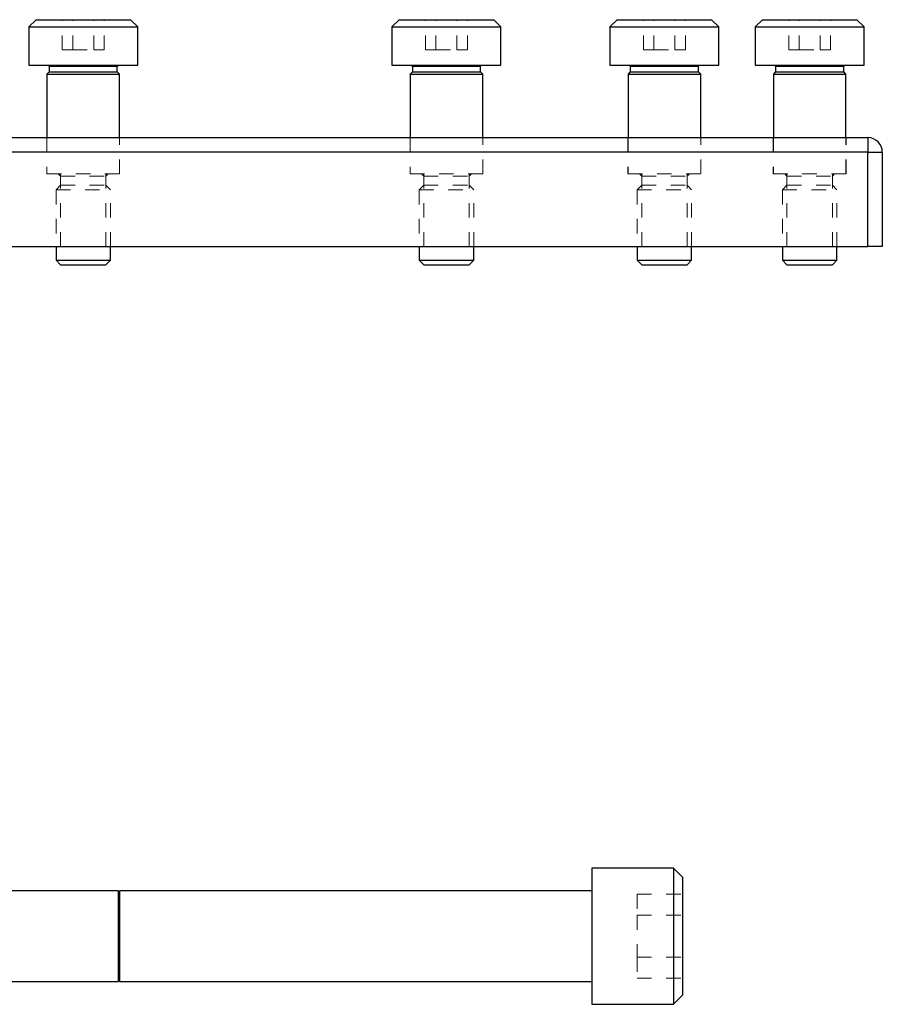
# Model space of a CAD drawing. Header units: inches. Extents: x 1802 to 2468, y -253 to -72.
# Tile 290 of 570: x 2085.53 to 2091.46, y -119.17 to -112.38. Entities that reach past the tile are written whole.
import ezdxf

# ---------------------------------------------------------------- set-up
doc = ezdxf.new("R2010")
doc.units = ezdxf.units.IN
doc.header["$LTSCALE"] = 0.5
doc.header["$MEASUREMENT"] = 0
doc.linetypes.add('HIDDEN', pattern=[0.225, 0.15, -0.075])
doc.layers.add('RAI-M-S', color=8, linetype='Continuous')
doc.layers.add('SVD-M-S', color=8, linetype='Continuous')

msp = doc.modelspace()

# ---------------------------------------------------------------- linework, layer by layer
at = {"layer": 'RAI-M-S', "linetype": 'Continuous', "lineweight": 25}
for p, q in [((2085.30916, -113.19667), (2091.36416, -113.19667)), ((2091.36416, -113.19667), (2091.36416, -113.29667)), ((2091.36416, -113.29667), (2085.33916, -113.29667)), ((2091.36416, -113.94667), (2091.36416, -113.29667)), ((2091.36416, -113.29667), (2091.46416, -113.29667)), ((2091.46416, -113.29667), (2091.46416, -113.94667)), ((2085.33916, -113.94667), (2091.36416, -113.94667)), ((2091.46416, -113.94667), (2091.36416, -113.94667))]:
    msp.add_line(p, q, dxfattribs=at)
at = {"layer": 'RAI-M-S', "linetype": 'HIDDEN', "lineweight": 18}
for p, q in [((2085.71366, -113.19667), (2085.71366, -113.44667)), ((2086.21466, -113.44667), (2086.21466, -113.19667)), ((2088.21366, -113.19667), (2088.21366, -113.44667)), ((2088.71466, -113.44667), (2088.71466, -113.19667)), ((2089.71366, -113.19667), (2089.71366, -113.44667)), ((2090.21466, -113.44667), (2090.21466, -113.19667)), ((2090.71366, -113.19667), (2090.71366, -113.44667)), ((2091.21466, -113.44667), (2091.21466, -113.19667)), ((2091.36416, -113.29667), (2091.36416, -113.19667)), ((2084.46416, -113.29667), (2091.36416, -113.29667)), ((2091.36416, -113.29667), (2091.36416, -113.94667)), ((2091.36416, -113.29667), (2091.46416, -113.29667)), ((2085.71366, -113.44667), (2086.21466, -113.44667)), ((2085.80791, -113.44667), (2085.80791, -113.94667)), ((2086.12041, -113.94667), (2086.12041, -113.44667)), ((2088.21366, -113.44667), (2088.71466, -113.44667)), ((2088.30791, -113.44667), (2088.30791, -113.94667)), ((2088.62041, -113.94667), (2088.62041, -113.44667)), ((2089.71366, -113.44667), (2090.21466, -113.44667)), ((2089.80791, -113.44667), (2089.80791, -113.94667)), ((2090.12041, -113.94667), (2090.12041, -113.44667)), ((2090.71366, -113.44667), (2091.21466, -113.44667)), ((2090.80791, -113.44667), (2090.80791, -113.94667)), ((2091.12041, -113.94667), (2091.12041, -113.44667))]:
    msp.add_line(p, q, dxfattribs=at)
at = {"layer": 'RAI-M-S', "linetype": 'Continuous', "lineweight": 25}
msp.add_arc((2091.36416, -113.29667), 0.1, 0, 90, dxfattribs=at)
at = {"layer": 'SVD-M-S', "linetype": 'Continuous', "lineweight": 25}
for p, q in [((2085.63916, -112.38417), (2085.58916, -112.43417)), ((2085.63916, -112.38417), (2086.28916, -112.38417)), ((2086.33916, -112.43417), (2086.28916, -112.38417)), ((2088.13916, -112.38417), (2088.08916, -112.43417)), ((2088.13916, -112.38417), (2088.78916, -112.38417)), ((2088.83916, -112.43417), (2088.78916, -112.38417)), ((2089.63916, -112.38417), (2089.58916, -112.43417)), ((2089.63916, -112.38417), (2090.28916, -112.38417)), ((2090.33916, -112.43417), (2090.28916, -112.38417)), ((2090.63916, -112.38417), (2090.58916, -112.43417)), ((2090.63916, -112.38417), (2091.28916, -112.38417)), ((2091.33916, -112.43417), (2091.28916, -112.38417)), ((2085.58916, -112.43417), (2085.58916, -112.69667)), ((2085.58916, -112.43417), (2086.33916, -112.43417)), ((2086.33916, -112.69667), (2086.33916, -112.43417)), ((2088.08916, -112.43417), (2088.08916, -112.69667)), ((2088.08916, -112.43417), (2088.83916, -112.43417)), ((2088.83916, -112.69667), (2088.83916, -112.43417)), ((2089.58916, -112.43417), (2089.58916, -112.69667)), ((2089.58916, -112.43417), (2090.33916, -112.43417)), ((2090.33916, -112.69667), (2090.33916, -112.43417)), ((2090.58916, -112.43417), (2090.58916, -112.69667)), ((2090.58916, -112.43417), (2091.33916, -112.43417)), ((2091.33916, -112.69667), (2091.33916, -112.43417)), ((2085.58916, -112.69667), (2086.33916, -112.69667)), ((2085.72197, -112.69667), (2085.72978, -112.70449)), ((2086.19853, -112.70449), (2086.20635, -112.69667)), ((2088.08916, -112.69667), (2088.83916, -112.69667)), ((2088.22197, -112.69667), (2088.22978, -112.70449)), ((2088.69853, -112.70449), (2088.70635, -112.69667)), ((2089.58916, -112.69667), (2090.33916, -112.69667)), ((2089.72197, -112.69667), (2089.72978, -112.70449)), ((2090.19853, -112.70449), (2090.20635, -112.69667)), ((2090.58916, -112.69667), (2091.33916, -112.69667)), ((2090.72197, -112.69667), (2090.72978, -112.70449)), ((2091.19853, -112.70449), (2091.20635, -112.69667)), ((2085.72978, -112.74355), (2085.71416, -112.75917)), ((2085.71416, -112.75917), (2085.71416, -113.19667)), ((2085.71416, -112.75917), (2086.21416, -112.75917)), ((2085.72978, -112.70449), (2085.72978, -112.74355)), ((2085.72978, -112.70449), (2086.19853, -112.70449)), ((2085.72978, -112.74355), (2086.19853, -112.74355)), ((2086.19853, -112.74355), (2086.19853, -112.70449)), ((2086.21416, -112.75917), (2086.19853, -112.74355)), ((2086.21416, -113.19667), (2086.21416, -112.75917)), ((2088.22978, -112.74355), (2088.21416, -112.75917)), ((2088.21416, -112.75917), (2088.21416, -113.19667)), ((2088.21416, -112.75917), (2088.71416, -112.75917)), ((2088.22978, -112.70449), (2088.22978, -112.74355)), ((2088.22978, -112.70449), (2088.69853, -112.70449)), ((2088.22978, -112.74355), (2088.69853, -112.74355)), ((2088.69853, -112.74355), (2088.69853, -112.70449)), ((2088.71416, -112.75917), (2088.69853, -112.74355)), ((2088.71416, -113.19667), (2088.71416, -112.75917)), ((2089.72978, -112.74355), (2089.71416, -112.75917)), ((2089.71416, -112.75917), (2089.71416, -113.19667)), ((2089.71416, -112.75917), (2090.21416, -112.75917)), ((2089.72978, -112.70449), (2089.72978, -112.74355)), ((2089.72978, -112.70449), (2090.19853, -112.70449)), ((2089.72978, -112.74355), (2090.19853, -112.74355)), ((2090.19853, -112.74355), (2090.19853, -112.70449)), ((2090.21416, -112.75917), (2090.19853, -112.74355)), ((2090.21416, -113.19667), (2090.21416, -112.75917)), ((2090.72978, -112.74355), (2090.71416, -112.75917)), ((2090.71416, -112.75917), (2090.71416, -113.19667)), ((2090.71416, -112.75917), (2091.21416, -112.75917)), ((2090.72978, -112.70449), (2090.72978, -112.74355)), ((2090.72978, -112.70449), (2091.19853, -112.70449)), ((2090.72978, -112.74355), (2091.19853, -112.74355)), ((2091.19853, -112.74355), (2091.19853, -112.70449)), ((2091.21416, -112.75917), (2091.19853, -112.74355)), ((2091.21416, -113.19667), (2091.21416, -112.75917)), ((2085.77666, -113.94667), (2085.77666, -114.04042)), ((2086.15166, -114.04042), (2086.15166, -113.94667)), ((2088.27666, -113.94667), (2088.27666, -114.04042)), ((2088.65166, -114.04042), (2088.65166, -113.94667)), ((2089.77666, -113.94667), (2089.77666, -114.04042)), ((2090.15166, -114.04042), (2090.15166, -113.94667)), ((2090.77666, -113.94667), (2090.77666, -114.04042)), ((2091.15166, -114.04042), (2091.15166, -113.94667)), ((2085.77666, -114.04042), (2085.80791, -114.07167)), ((2085.77666, -114.04042), (2086.15166, -114.04042)), ((2086.12041, -114.07167), (2086.15166, -114.04042)), ((2088.27666, -114.04042), (2088.30791, -114.07167)), ((2088.27666, -114.04042), (2088.65166, -114.04042)), ((2088.62041, -114.07167), (2088.65166, -114.04042)), ((2089.77666, -114.04042), (2089.80791, -114.07167)), ((2089.77666, -114.04042), (2090.15166, -114.04042)), ((2090.12041, -114.07167), (2090.15166, -114.04042)), ((2090.77666, -114.04042), (2090.80791, -114.07167)), ((2090.77666, -114.04042), (2091.15166, -114.04042)), ((2091.12041, -114.07167), (2091.15166, -114.04042)), ((2085.80791, -114.07167), (2086.12041, -114.07167)), ((2088.30791, -114.07167), (2088.62041, -114.07167)), ((2089.80791, -114.07167), (2090.12041, -114.07167)), ((2090.80791, -114.07167), (2091.12041, -114.07167)), ((2090.02666, -118.22792), (2089.46416, -118.22792)), ((2089.46416, -118.22792), (2089.46416, -119.16542)), ((2090.08916, -118.29042), (2090.02666, -118.22792)), ((2090.02666, -118.22792), (2090.02666, -119.16542)), ((2090.08916, -118.29042), (2090.08916, -119.10292)), ((2086.20523, -118.38417), (2085.46416, -118.38417)), ((2086.21224, -118.40343), (2086.20523, -118.38417)), ((2086.20523, -118.38417), (2086.20523, -119.00917)), ((2089.46416, -118.38417), (2086.21377, -118.38417)), ((2086.21377, -118.38417), (2086.21377, -119.00917)), ((2086.21224, -118.40343), (2086.21224, -118.98992)), ((2085.46416, -119.00917), (2086.20523, -119.00917)), ((2086.20523, -119.00917), (2086.21224, -118.98992)), ((2086.21377, -119.00917), (2089.46416, -119.00917)), ((2090.02666, -119.16542), (2090.08916, -119.10292)), ((2089.46416, -119.16542), (2090.02666, -119.16542))]:
    msp.add_line(p, q, dxfattribs=at)
at = {"layer": 'SVD-M-S', "linetype": 'HIDDEN', "lineweight": 18}
for p, q in [((2085.81982, -112.59251), (2085.81982, -112.38417)), ((2085.89199, -112.59251), (2085.89199, -112.38417)), ((2086.03633, -112.59251), (2086.03633, -112.38417)), ((2086.1085, -112.59251), (2086.1085, -112.38417)), ((2088.31982, -112.59251), (2088.31982, -112.38417)), ((2088.39199, -112.59251), (2088.39199, -112.38417)), ((2088.53633, -112.59251), (2088.53633, -112.38417)), ((2088.6085, -112.59251), (2088.6085, -112.38417)), ((2089.81982, -112.59251), (2089.81982, -112.38417)), ((2089.89199, -112.59251), (2089.89199, -112.38417)), ((2090.03633, -112.59251), (2090.03633, -112.38417)), ((2090.1085, -112.59251), (2090.1085, -112.38417)), ((2090.81982, -112.59251), (2090.81982, -112.38417)), ((2090.89199, -112.59251), (2090.89199, -112.38417)), ((2091.03633, -112.59251), (2091.03633, -112.38417)), ((2091.1085, -112.59251), (2091.1085, -112.38417)), ((2085.81982, -112.59251), (2085.89199, -112.59251)), ((2085.89199, -112.59251), (2086.03633, -112.59251)), ((2086.03633, -112.59251), (2086.1085, -112.59251)), ((2088.31982, -112.59251), (2088.39199, -112.59251)), ((2088.39199, -112.59251), (2088.53633, -112.59251)), ((2088.53633, -112.59251), (2088.6085, -112.59251)), ((2089.81982, -112.59251), (2089.89199, -112.59251)), ((2089.89199, -112.59251), (2090.03633, -112.59251)), ((2090.03633, -112.59251), (2090.1085, -112.59251)), ((2090.81982, -112.59251), (2090.89199, -112.59251)), ((2090.89199, -112.59251), (2091.03633, -112.59251)), ((2091.03633, -112.59251), (2091.1085, -112.59251)), ((2085.71416, -113.19667), (2085.71416, -113.44667)), ((2086.21416, -113.44667), (2086.21416, -113.19667)), ((2088.21416, -113.19667), (2088.21416, -113.44667)), ((2088.71416, -113.44667), (2088.71416, -113.19667)), ((2089.71416, -113.19667), (2089.71416, -113.44667)), ((2090.21416, -113.44667), (2090.21416, -113.19667)), ((2090.71416, -113.19667), (2090.71416, -113.44667)), ((2091.21416, -113.44667), (2091.21416, -113.19667)), ((2085.79228, -113.44667), (2085.80791, -113.4623)), ((2086.12041, -113.4623), (2086.13603, -113.44667)), ((2088.29228, -113.44667), (2088.30791, -113.4623)), ((2088.62041, -113.4623), (2088.63603, -113.44667)), ((2089.79228, -113.44667), (2089.80791, -113.4623)), ((2090.12041, -113.4623), (2090.13603, -113.44667)), ((2090.79228, -113.44667), (2090.80791, -113.4623)), ((2091.12041, -113.4623), (2091.13603, -113.44667)), ((2085.80791, -113.4623), (2086.12041, -113.4623)), ((2085.80791, -113.4623), (2085.80791, -113.5248)), ((2086.12041, -113.5248), (2086.12041, -113.4623)), ((2088.30791, -113.4623), (2088.62041, -113.4623)), ((2088.30791, -113.4623), (2088.30791, -113.5248)), ((2088.62041, -113.5248), (2088.62041, -113.4623)), ((2089.80791, -113.4623), (2090.12041, -113.4623)), ((2089.80791, -113.4623), (2089.80791, -113.5248)), ((2090.12041, -113.5248), (2090.12041, -113.4623)), ((2090.80791, -113.4623), (2091.12041, -113.4623)), ((2090.80791, -113.4623), (2090.80791, -113.5248)), ((2091.12041, -113.5248), (2091.12041, -113.4623)), ((2085.80791, -113.5248), (2085.77666, -113.55605)), ((2085.77666, -113.55605), (2086.15166, -113.55605)), ((2085.77666, -113.55605), (2085.77666, -113.94667)), ((2085.80791, -113.5248), (2086.12041, -113.5248)), ((2086.15166, -113.55605), (2086.12041, -113.5248)), ((2086.15166, -113.94667), (2086.15166, -113.55605)), ((2088.30791, -113.5248), (2088.27666, -113.55605)), ((2088.27666, -113.55605), (2088.65166, -113.55605)), ((2088.27666, -113.55605), (2088.27666, -113.94667)), ((2088.30791, -113.5248), (2088.62041, -113.5248)), ((2088.65166, -113.55605), (2088.62041, -113.5248)), ((2088.65166, -113.94667), (2088.65166, -113.55605)), ((2089.80791, -113.5248), (2089.77666, -113.55605)), ((2089.77666, -113.55605), (2090.15166, -113.55605)), ((2089.77666, -113.55605), (2089.77666, -113.94667)), ((2089.80791, -113.5248), (2090.12041, -113.5248)), ((2090.15166, -113.55605), (2090.12041, -113.5248)), ((2090.15166, -113.94667), (2090.15166, -113.55605)), ((2090.80791, -113.5248), (2090.77666, -113.55605)), ((2090.77666, -113.55605), (2091.15166, -113.55605)), ((2090.77666, -113.55605), (2090.77666, -113.94667)), ((2090.80791, -113.5248), (2091.12041, -113.5248)), ((2091.15166, -113.55605), (2091.12041, -113.5248)), ((2091.15166, -113.94667), (2091.15166, -113.55605)), ((2086.21224, -118.98992), (2086.21224, -118.40343)), ((2089.77666, -118.408), (2089.77666, -118.55234)), ((2089.77666, -118.408), (2090.08916, -118.408)), ((2089.77666, -118.55234), (2090.08916, -118.55234)), ((2089.77666, -118.55234), (2089.77666, -118.84101)), ((2089.77666, -118.84101), (2090.08916, -118.84101)), ((2089.77666, -118.84101), (2089.77666, -118.98535)), ((2089.77666, -118.98535), (2090.08916, -118.98535))]:
    msp.add_line(p, q, dxfattribs=at)
at = {"layer": 'SVD-M-S', "linetype": 'Continuous', "lineweight": 25}
for centre, start, end in [((2086.21298, -118.40316), 200, 0), ((2086.21298, -118.99019), 0, 160)]:
    msp.add_arc(centre, 0.000787, start, end, dxfattribs=at)

doc.saveas('drawing.dxf')
